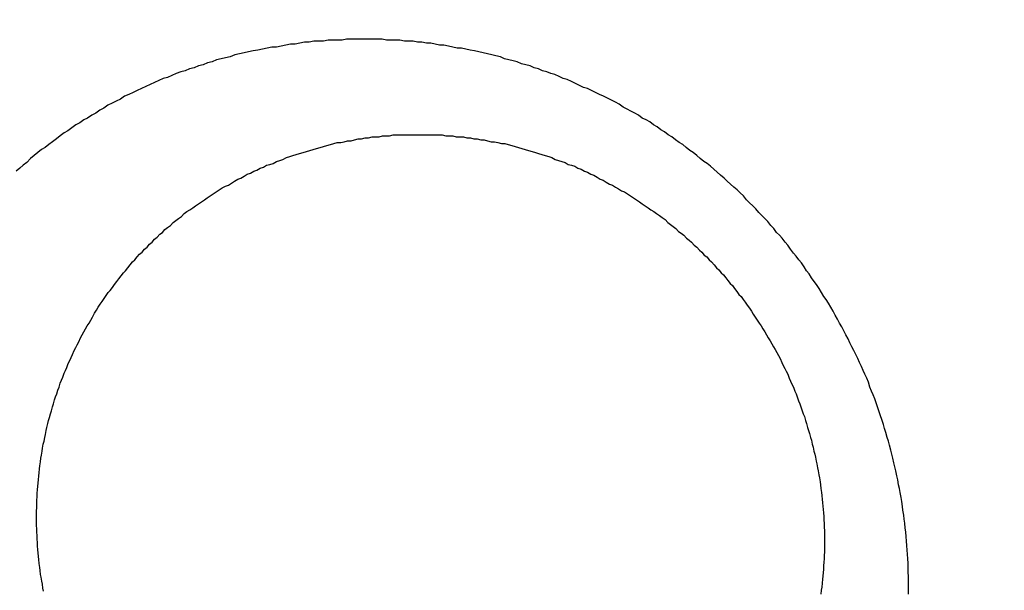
# Model space of a CAD drawing. Header units: millimetres. Extents: x -604189 to 881711, y -381903 to -7297.
# Tile 263 of 656: x -587986 to -587976, y -163997 to -163991. Entities that reach past the tile are written whole.
import ezdxf

# ---------------------------------------------------------------- set-up
doc = ezdxf.new("R2010")
doc.units = ezdxf.units.MM
doc.header["$LTSCALE"] = 100
doc.linetypes.add('0.5_0.5', pattern=[1, 0.5, -0.5])
doc.linetypes.add('ACAD_ISO04W100', pattern=[30.5, 24, -3, 0.5, -3])
doc.layers.get('Defpoints').update_dxf_attribs({"color": 30})
doc.layers.add('OPIS', color=7, linetype='Continuous')
doc.layers.add('strop osie', color=80, linetype='ACAD_ISO04W100', lineweight=5)
doc.styles.get("Standard").update_dxf_attribs({"font": 'romans.shx', "width": 0.5})
doc.dimstyles.new('1 50', dxfattribs={"dimtxt": 150, "dimasz": 80, "dimexe": 1, "dimexo": 1, "dimgap": 20, "dimtad": 1, "dimdec": 0, "dimlfac": 0.1, "dimtxsty": 'Standard', "dimblk": 'ARCHTICK', "dimcen": 200, "dimclrd": 2, "dimadec": 1, "dimazin": 0, "dimtfac": 1, "dimtdec": 0, "dimtmove": 0, "dimatfit": 3, "dimldrblk": 'ARCHTICK', "dimfxl": 120, "dimfxlon": 1, "dimtfill": 1, "dimarcsym": 0})

# ---------------------------------------------------------------- blocks, each defined once
blk = doc.blocks.new('_ArchTick')
at = {"layer": 'strop osie', "color": 0, "const_width": 0.15}
blk.add_lwpolyline([(-0.5, -0.5), (0.5, 0.5)], dxfattribs=at)
blk = doc.blocks.new('*D3294')
at = {"layer": 'Defpoints', "color": 0, "linetype": 'ByBlock', "lineweight": 5, "transparency": 16777216}
for p in [(-595783.1257, -159420.3032), (-593748.9238, -159420.3032), (-552118.9353, -179940.3025)]:
    blk.add_point(p, dxfattribs=at)
at = {"layer": 'OPIS', "color": 0, "linetype": 'Continuous', "lineweight": -2, "transparency": 16777216}
for p, q in [((-595723.1257, -159420.3032), (-595784.1257, -159420.3032)), ((-595723.1257, -179940.3025), (-595784.1257, -179940.3025))]:
    blk.add_line(p, q, dxfattribs=at)
at = {"layer": 'OPIS', "color": 2, "lineweight": -2, "transparency": 16777216}
blk.add_line((-595783.1257, -179940.3025), (-595783.1257, -159420.3032), dxfattribs=at)
at = {"layer": 'OPIS', "color": 2, "linetype": 'ByBlock', "lineweight": -2, "transparency": 16777216, "xscale": 80, "yscale": 80, "zscale": 80}
for p, rotation in [((-595783.1257, -159420.3032), 90), ((-595783.1257, -179940.3025), 270)]:
    blk.add_blockref('_ArchTick', p, dxfattribs=dict(at, rotation=rotation))
at = {"layer": 'OPIS', "color": 0, "linetype": 'ByBlock', "lineweight": 13, "transparency": 16777216, "insert": (-595878.1257, -169680.3029), "char_height": 150, "attachment_point": 5, "rotation": 90, "bg_fill": 3, "box_fill_scale": 1.1, "bg_fill_color": 256, "bg_fill_true_color": 13158600, "bg_fill_transparency": 0}
blk.add_mtext('2052', dxfattribs=at)

msp = doc.modelspace()

# ---------------------------------------------------------------- hatches: boundary and pattern name
at = {"layer": 'OPIS', "linetype": 'ByBlock', "lineweight": 15}
h = msp.add_hatch(dxfattribs=at)
h.set_pattern_fill('ANSI37', color=0, scale=80, angle=45)
h.set_pattern_definition([(90, (-306927.96, 32475.8), (-254, 0), []), (180, (-306927.96, 32475.8), (-3e-14, -254), [])])
edge = h.paths.add_edge_path()
edge.add_arc((-587934.0864, -167378.9311), 50, 0, 90)
edge.add_line((-587934.0864, -167328.9311), (-588139.086, -167328.9296))
edge.add_arc((-588139.0864, -167378.9296), 50, 89.99957, 180)
edge.add_line((-588189.0864, -167378.9296), (-588189.0864, -167822.9296))
edge.add_arc((-588139.0864, -167822.9296), 50, 180, 270)
edge.add_line((-588139.0864, -167872.9296), (-587934.0852, -167872.9311))
edge.add_arc((-587934.0864, -167822.9311), 50, 270.00137, 360)
edge.add_line((-587884.0864, -167822.9311), (-587884.0864, -167378.9311))
edge = h.paths.add_edge_path()
edge.add_arc((-587934.0864, -167378.9311), 50, 0, 90)
edge.add_line((-587934.0864, -167328.9311), (-588139.086, -167328.9296))
edge.add_arc((-588139.0864, -167378.9296), 50, 89.99957, 180)
edge.add_line((-588189.0864, -167378.9296), (-588189.0864, -167822.9296))
edge.add_arc((-588139.0864, -167822.9296), 50, 180, 270)
edge.add_line((-588139.0864, -167872.9296), (-587934.0852, -167872.9311))
edge.add_arc((-587934.0864, -167822.9311), 50, 270.00137, 360)
edge.add_line((-587884.0864, -167822.9311), (-587884.0864, -167378.9311))
edge = h.paths.add_edge_path()
edge.add_line((-588244.0869, -167300.9296), (-587769.0864, -167300.9296))
edge.add_line((-587769.0864, -167300.9296), (-587769.0864, -167900.9296))
edge.add_line((-587769.0864, -167900.9296), (-588243.7893, -167900.9296))
edge.add_arc((-588244.0864, -167892.9351), 8, 180, 272.12845, ccw=False)
edge.add_line((-588252.0864, -167892.9351), (-588252.0864, -167308.9296))
edge.add_arc((-588244.0864, -167308.9296), 8, 90.0036, 180, ccw=False)
h.paths.add_polyline_path([(-589864.9316, -164217.8287), (-589865.0038, -164223.0917), (-589865.0785, -164228.3546), (-589865.1557, -164233.6175), (-589865.2354, -164238.8803), (-589865.3175, -164244.1431), (-589865.4022, -164249.4059), (-589865.4893, -164254.6686), (-589865.5789, -164259.9313), (-589865.671, -164265.194), (-589865.7656, -164270.4566), (-589865.8627, -164275.7191), (-589865.9623, -164280.9816), (-589866.0644, -164286.2441), (-589866.169, -164291.5065), (-589866.2762, -164296.7688), (-589866.3859, -164302.0311), (-589866.4981, -164307.2933), (-589866.6129, -164312.5555), (-589866.7302, -164317.8177), (-589866.85, -164323.0798), (-589866.9724, -164328.3418), (-589867.0974, -164333.6037), (-589867.2249, -164338.8656), (-589867.355, -164344.1275), (-589867.4875, -164349.3892), (-589867.6227, -164354.6509), (-589867.7604, -164359.9126), (-589867.9006, -164365.1742), (-589868.0434, -164370.4357), (-589868.1887, -164375.6971), (-589868.3365, -164380.9585), (-589868.4869, -164386.2198), (-589868.6399, -164391.481), (-589868.7954, -164396.7421), (-589868.9534, -164402.0032), (-590219.4894, -164402.0032), (-590219.6636, -164396.1979), (-590219.8347, -164390.3925), (-590220.0026, -164384.587), (-590220.1675, -164378.7814), (-590220.3293, -164372.9757), (-590220.4879, -164367.1699), (-590220.6435, -164361.3641), (-590220.7959, -164355.5582), (-590220.9453, -164349.7522), (-590221.0915, -164343.9461), (-590221.2347, -164338.1399), (-590221.3748, -164332.3337), (-590221.5118, -164326.5273), (-590221.6457, -164320.721), (-590221.7766, -164314.9145), (-590221.9043, -164309.108), (-590222.029, -164303.3014), (-590222.1506, -164297.4947), (-590222.2692, -164291.688), (-590222.3847, -164285.8812), (-590222.4971, -164280.0744), (-590222.6065, -164274.2675), (-590222.7128, -164268.4605), (-590222.8161, -164262.6535), (-590222.9163, -164256.8464), (-590223.0136, -164251.0393), (-590223.1077, -164245.2321), (-590223.1989, -164239.4249), (-590223.287, -164233.6176), (-590223.3721, -164227.8103), (-590223.4542, -164222.003), (-590223.5331, -164216.1956), (-590223.609, -164210.3881), (-590223.6817, -164204.5806), (-590223.7513, -164198.7731), (-590223.8177, -164192.9656), (-590223.8809, -164187.158), (-590223.9408, -164181.3503), (-590223.9974, -164175.5427), (-590224.0508, -164169.735), (-590224.1008, -164163.9273), (-590224.1474, -164158.1196), (-590224.1907, -164152.3118), (-590224.2305, -164146.504), (-590224.2671, -164140.6962), (-590224.3008, -164134.8884), (-590224.3319, -164129.0805), (-590224.3607, -164123.2727), (-590224.3876, -164117.4648), (-590224.413, -164111.6569), (-590224.4371, -164105.849), (-590224.4589, -164100.0411), (-590224.4746, -164094.2332), (-590224.4803, -164088.4252), (-590224.4721, -164082.6173), (-590224.4477, -164076.8094), (-590224.4062, -164071.0017), (-590224.3468, -164065.194), (-590224.2686, -164059.3867), (-590224.1711, -164053.5796), (-590224.054, -164047.7729), (-590223.9169, -164041.9666), (-590223.7592, -164036.1608), (-590223.5807, -164030.3556), (-590223.3809, -164024.551), (-590223.1593, -164018.7472), (-590222.9139, -164012.9442), (-590222.642, -164007.1426), (-590222.3412, -164001.3424), (-590222.0087, -163995.5441), (-590221.642, -163989.7479), (-590221.2384, -163983.9541), (-590220.7951, -163978.1631), (-590220.3044, -163972.3759), (-590219.7535, -163966.5944), (-590219.1294, -163960.8204), (-590218.4187, -163955.0562), (-590217.6048, -163949.3057), (-590216.6699, -163943.5738), (-590215.5962, -163937.8652), (-590214.3625, -163932.1882), (-590212.9406, -163926.5572), (-590211.3018, -163920.9875), (-590209.4165, -163915.4954), (-590207.2456, -163910.1095), (-590204.7439, -163904.869), (-590201.8691, -163899.824), (-590198.5823, -163895.0359), (-590194.8507, -163890.5913), (-590190.6711, -163886.5628), (-590186.1051, -163882.9766), (-590181.2236, -163879.8331), (-590176.0967, -163877.1059), (-590170.7845, -163874.761), (-590165.3362, -163872.7595), (-590159.7845, -163871.0636), (-590154.1537, -163869.636), (-590148.4678, -163868.4399), (-590142.7468, -163867.4397), (-590137, -163866.6034), (-590131.2346, -163865.8996), (-590125.4578, -163865.2975), (-590119.6738, -163864.7779), (-590113.8835, -163864.3337), (-590108.0882, -163863.9584), (-590102.2886, -163863.6459), (-590096.4857, -163863.3903), (-590090.6807, -163863.1856), (-590084.8745, -163863.026), (-590079.0676, -163862.9058), (-590073.2605, -163862.8192), (-590067.4529, -163862.7609), (-590061.6452, -163862.7252), (-590055.8373, -163862.7066), (-590050.0293, -163862.6995), (-590044.2214, -163862.6984), (-590038.9579, -163862.6992), (-590033.6943, -163862.7043), (-590028.4307, -163862.718), (-590023.1672, -163862.7444), (-590017.904, -163862.7879), (-590012.6411, -163862.8525), (-590007.3786, -163862.9424), (-590002.1167, -163863.062), (-589996.8556, -163863.2153), (-589991.5956, -163863.4066), (-589986.3374, -163863.6398), (-589981.0814, -163863.9191), (-589975.8282, -163864.2488), (-589970.5789, -163864.6335), (-589965.3343, -163865.0781), (-589960.0956, -163865.5875), (-589954.8645, -163866.1697), (-589949.6449, -163866.8465), (-589944.4421, -163867.642), (-589939.2627, -163868.5778), (-589934.1152, -163869.6762), (-589929.0126, -163870.9654), (-589923.9705, -163872.4743), (-589919.0093, -163874.2299), (-589914.153, -163876.2589), (-589909.4357, -163878.5906), (-589904.8962, -163881.2529), (-589900.5848, -163884.2684), (-589896.5542, -163887.6518), (-589892.8573, -163891.3941), (-589889.5341, -163895.4714), (-589886.5739, -163899.8236), (-589883.9521, -163904.3865), (-589881.6399, -163909.1142), (-589879.6062, -163913.9678), (-589877.8173, -163918.9178), (-589876.2409, -163923.9391), (-589874.8539, -163929.0163), (-589873.6357, -163934.1365), (-589872.5642, -163939.2896), (-589871.6186, -163944.4668), (-589870.7843, -163949.6633), (-589870.0481, -163954.8752), (-589869.397, -163960.0986), (-589868.8185, -163965.3302), (-589868.3025, -163970.5682), (-589867.8397, -163975.8113), (-589867.4206, -163981.0581), (-589867.037, -163986.3075), (-589866.6852, -163991.5592), (-589866.3628, -163996.8127), (-589866.0674, -164002.0678), (-589865.7965, -164007.3242), (-589865.5485, -164012.5818), (-589865.3221, -164017.8404), (-589865.1158, -164023.0998), (-589864.9283, -164028.3599), (-589864.7589, -164033.6206), (-589864.607, -164038.8818), (-589864.4722, -164044.1436), (-589864.354, -164049.4057), (-589864.252, -164054.6681), (-589864.1661, -164059.9308), (-589864.0959, -164065.1938), (-589864.0413, -164070.457), (-589864.0015, -164075.7203), (-589863.9758, -164080.9836), (-589863.9637, -164086.2471), (-589863.964, -164091.5105), (-589863.974, -164096.7739), (-589863.9909, -164102.0373), (-589864.0116, -164107.3008), (-589864.0336, -164112.5642), (-589864.0567, -164117.8276), (-589864.0812, -164123.091), (-589864.1071, -164128.3543), (-589864.1349, -164133.6177), (-589864.1648, -164138.8811), (-589864.197, -164144.1444), (-589864.2318, -164149.4077), (-589864.2693, -164154.671), (-589864.3096, -164159.9343), (-589864.3527, -164165.1975), (-589864.3986, -164170.4608), (-589864.4472, -164175.724), (-589864.4985, -164180.9872), (-589864.5525, -164186.2504), (-589864.6091, -164191.5135), (-589864.6684, -164196.7766), (-589864.7303, -164202.0397), (-589864.7949, -164207.3027), (-589864.862, -164212.5658)])
h.paths.add_polyline_path([(-590463.9235, -164407.0514), (-587763.9235, -164407.0514), (-587763.9235, -162910.7833), (-590463.9235, -162910.7833)])
h.paths.add_polyline_path([(-590295.7169, -164839.2246), (-590289.9098, -164839.1274), (-590284.1026, -164839.0333), (-590278.2954, -164838.9421), (-590272.4881, -164838.854), (-590266.6808, -164838.7689), (-590260.8734, -164838.6868), (-590255.066, -164838.6079), (-590249.2586, -164838.532), (-590243.4511, -164838.4593), (-590237.6436, -164838.3897), (-590231.836, -164838.3233), (-590226.0285, -164838.2601), (-590220.2208, -164838.2002), (-590214.4132, -164838.1436), (-590208.6055, -164838.0902), (-590202.7978, -164838.0402), (-590196.99, -164837.9936), (-590191.1823, -164837.9503), (-590185.3745, -164837.9105), (-590179.5667, -164837.8739), (-590173.7588, -164837.8402), (-590167.951, -164837.8091), (-590162.1431, -164837.7803), (-590156.3353, -164837.7533), (-590150.5274, -164837.728), (-590144.7195, -164837.7039), (-590138.9116, -164837.6821), (-590133.1037, -164837.6664), (-590127.2957, -164837.6607), (-590121.4878, -164837.6689), (-590115.6799, -164837.6933), (-590109.8721, -164837.7348), (-590104.0645, -164837.7942), (-590098.2571, -164837.8724), (-590092.4501, -164837.9698), (-590086.6433, -164838.087), (-590080.8371, -164838.2241), (-590075.0313, -164838.3818), (-590069.2261, -164838.5603), (-590063.4215, -164838.76), (-590057.6176, -164838.9817), (-590051.8147, -164839.2271), (-590046.013, -164839.499), (-590040.2129, -164839.7998), (-590034.4146, -164840.1323), (-590028.6184, -164840.499), (-590022.8246, -164840.9026), (-590017.0336, -164841.3459), (-590011.2464, -164841.8366), (-590005.4649, -164842.3875), (-589999.6909, -164843.0116), (-589993.9267, -164843.7223), (-589988.1762, -164844.5362), (-589982.4443, -164845.4711), (-589976.7357, -164846.5448), (-589971.0587, -164847.7785), (-589965.4276, -164849.2004), (-589959.858, -164850.8392), (-589954.3659, -164852.7245), (-589948.98, -164854.8954), (-589943.7394, -164857.3971), (-589938.6945, -164860.2719), (-589933.9064, -164863.5587), (-589929.4618, -164867.2903), (-589925.4333, -164871.4699), (-589921.8471, -164876.0359), (-589918.7036, -164880.9174), (-589915.9764, -164886.0443), (-589913.6314, -164891.3565), (-589911.63, -164896.8048), (-589909.9341, -164902.3565), (-589908.5065, -164907.9873), (-589907.3104, -164913.6732), (-589906.3102, -164919.3942), (-589905.4739, -164925.141), (-589904.7701, -164930.9064), (-589904.168, -164936.6832), (-589903.6484, -164942.4672), (-589903.2042, -164948.2574), (-589902.8289, -164954.0528), (-589902.5164, -164959.8524), (-589902.2608, -164965.6552), (-589902.0561, -164971.4603), (-589901.8965, -164977.2665), (-589901.7762, -164983.0733), (-589901.6897, -164988.8805), (-589901.6314, -164994.688), (-589901.5957, -165000.4958), (-589901.5771, -165006.3037), (-589901.57, -165012.1117), (-589901.5689, -165017.9196), (-589901.5697, -165023.1831), (-589901.5748, -165028.4467), (-589901.5885, -165033.7103), (-589901.6149, -165038.9738), (-589901.6584, -165044.237), (-589901.723, -165049.4999), (-589901.8129, -165054.7624), (-589901.9325, -165060.0242), (-589902.0858, -165065.2854), (-589902.277, -165070.5454), (-589902.5103, -165075.8036), (-589902.7896, -165081.0596), (-589903.1193, -165086.3128), (-589903.504, -165091.5621), (-589903.9486, -165096.8067), (-589904.458, -165102.0453), (-589905.0402, -165107.2765), (-589905.717, -165112.496), (-589906.5125, -165117.6989), (-589907.4483, -165122.8783), (-589908.5467, -165128.0258), (-589909.8359, -165133.1284), (-589911.3448, -165138.1705), (-589913.1004, -165143.1317), (-589915.1294, -165147.9879), (-589917.461, -165152.7053), (-589920.1234, -165157.2448), (-589923.1389, -165161.5562), (-589926.5223, -165165.5868), (-589930.2646, -165169.2837), (-589934.3419, -165172.6069), (-589938.6941, -165175.5671), (-589943.257, -165178.1889), (-589947.9847, -165180.5011), (-589952.8383, -165182.5347), (-589957.7882, -165184.3237), (-589962.8096, -165185.9001), (-589967.8868, -165187.287), (-589973.007, -165188.5053), (-589978.1601, -165189.5768), (-589983.3373, -165190.5224), (-589988.5337, -165191.3567), (-589993.7457, -165192.0929), (-589998.9691, -165192.744), (-590004.2007, -165193.3225), (-590009.4387, -165193.8385), (-590014.6817, -165194.3013), (-590019.9286, -165194.7204), (-590025.178, -165195.104), (-590030.4297, -165195.4558), (-590035.6832, -165195.7781), (-590040.9383, -165196.0736), (-590046.1947, -165196.3445), (-590051.4523, -165196.5925), (-590056.7109, -165196.8189), (-590061.9703, -165197.0252), (-590067.2304, -165197.2127), (-590072.4911, -165197.3821), (-590077.7523, -165197.534), (-590083.014, -165197.6688), (-590088.2761, -165197.787), (-590093.5386, -165197.889), (-590098.8013, -165197.9749), (-590104.0643, -165198.045), (-590109.3275, -165198.0997), (-590114.5907, -165198.1395), (-590119.8541, -165198.1652), (-590125.1175, -165198.1773), (-590130.381, -165198.177), (-590135.6444, -165198.167), (-590140.9078, -165198.1501), (-590146.1712, -165198.1294), (-590151.4347, -165198.1074), (-590156.6981, -165198.0843), (-590161.9614, -165198.0598), (-590167.2248, -165198.0338), (-590172.4882, -165198.006), (-590177.7515, -165197.9762), (-590183.0149, -165197.944), (-590188.2782, -165197.9092), (-590193.5415, -165197.8717), (-590198.8048, -165197.8314), (-590204.068, -165197.7883), (-590209.3313, -165197.7424), (-590214.5945, -165197.6938), (-590219.8577, -165197.6425), (-590225.1208, -165197.5885), (-590230.384, -165197.5319), (-590235.6471, -165197.4726), (-590240.9102, -165197.4107), (-590246.1732, -165197.3461), (-590251.4362, -165197.279), (-590256.6992, -165197.2094), (-590261.9622, -165197.1372), (-590267.2251, -165197.0625), (-590272.488, -165196.9853), (-590277.7508, -165196.9056), (-590283.0136, -165196.8235), (-590288.2764, -165196.7388), (-590293.5391, -165196.6517), (-590298.8018, -165196.5621), (-590304.0644, -165196.47), (-590309.327, -165196.3754), (-590314.5896, -165196.2783), (-590319.8521, -165196.1787), (-590325.1145, -165196.0766), (-590330.3769, -165195.972), (-590335.6393, -165195.8648), (-590340.9016, -165195.7551), (-590346.1638, -165195.6429), (-590351.426, -165195.5281), (-590356.6882, -165195.4108), (-590361.9502, -165195.291), (-590367.2123, -165195.1685), (-590372.4742, -165195.0436), (-590377.7361, -165194.9161), (-590382.998, -165194.786), (-590388.2597, -165194.6534), (-590393.5214, -165194.5183), (-590398.7831, -165194.3806), (-590404.0447, -165194.2404), (-590409.3062, -165194.0976), (-590414.5676, -165193.9523), (-590419.829, -165193.8044), (-590425.0903, -165193.654), (-590430.3515, -165193.5011), (-590435.6126, -165193.3456), (-590440.8737, -165193.1876), (-590440.8737, -164842.6516), (-590435.0684, -164842.4774), (-590429.263, -164842.3063), (-590423.4575, -164842.1383), (-590417.6519, -164841.9735), (-590411.8462, -164841.8117), (-590406.0404, -164841.6531), (-590400.2346, -164841.4975), (-590394.4287, -164841.3451), (-590388.6226, -164841.1957), (-590382.8166, -164841.0494), (-590377.0104, -164840.9063), (-590371.2041, -164840.7662), (-590365.3978, -164840.6292), (-590359.5914, -164840.4953), (-590353.785, -164840.3644), (-590347.9785, -164840.2367), (-590342.1719, -164840.112), (-590336.3652, -164839.9904), (-590330.5585, -164839.8718), (-590324.7517, -164839.7563), (-590318.9449, -164839.6439), (-590313.138, -164839.5345), (-590307.331, -164839.4282), (-590301.524, -164839.3249)])
edge = h.paths.add_edge_path()
edge.add_arc((-590093.9235, -162268.5433), 50, 0, 90.00043)
edge.add_line((-590093.9239, -162218.5433), (-590298.9243, -162218.5448))
edge.add_arc((-590298.9235, -162268.5448), 50, 90.00087, 180)
edge.add_line((-590348.9235, -162268.5448), (-590348.9235, -162712.5448))
edge.add_arc((-590298.9235, -162712.5448), 50, 180, 270.00224)
edge.add_line((-590298.9216, -162762.5448), (-590093.9228, -162762.5433))
edge.add_arc((-590093.9235, -162712.5433), 50, 270.00087, 360)
edge.add_line((-590043.9235, -162712.5433), (-590043.9235, -162268.5433))
edge = h.paths.add_edge_path()
edge.add_arc((-590093.9235, -161668.5433), 50, 0, 90.00043)
edge.add_line((-590093.9239, -161618.5433), (-590298.9243, -161618.5448))
edge.add_arc((-590298.9235, -161668.5448), 50, 90.00087, 180)
edge.add_line((-590348.9235, -161668.5448), (-590348.9235, -162112.5448))
edge.add_arc((-590298.9235, -162112.5448), 50, 180, 270.00224)
edge.add_line((-590298.9216, -162162.5448), (-590093.9228, -162162.5433))
edge.add_arc((-590093.9235, -162112.5433), 50, 270.00087, 360)
edge.add_line((-590043.9235, -162112.5433), (-590043.9235, -161668.5433))
h.paths.add_polyline_path([(-590463.9235, -162790.5433), (-587763.9235, -162790.5433), (-587763.9235, -161590.5433), (-590463.9235, -161590.5433)])
edge = h.paths.add_edge_path()
edge.add_arc((-588139.0864, -168270.0029), 50, 89.99957, 180)
edge.add_line((-588189.0864, -168270.0029), (-588189.0864, -168714.0029))
edge.add_arc((-588139.0864, -168714.0029), 50, 180, 270)
edge.add_line((-588139.0864, -168764.0029), (-587934.0852, -168764.0044))
edge.add_arc((-587934.0864, -168714.0044), 50, 270.00137, 360)
edge.add_line((-587884.0864, -168714.0044), (-587884.0864, -168270.0044))
edge.add_arc((-587934.0864, -168270.0044), 50, 0, 90)
edge.add_line((-587934.0864, -168220.0044), (-588139.086, -168220.0029))
edge = h.paths.add_edge_path()
edge.add_arc((-587934.0864, -169161.0778), 50, 0, 90)
edge.add_line((-587934.0864, -169111.0778), (-588139.086, -169111.0762))
edge.add_arc((-588139.0864, -169161.0762), 50, 89.99957, 180)
edge.add_line((-588189.0864, -169161.0762), (-588189.0864, -169605.0762))
edge.add_arc((-588139.0864, -169605.0762), 50, 180, 270)
edge.add_line((-588139.0864, -169655.0762), (-587934.0852, -169655.0778))
edge.add_arc((-587934.0864, -169605.0778), 50, 270.00137, 360)
edge.add_line((-587884.0864, -169605.0778), (-587884.0864, -169161.0778))
edge = h.paths.add_edge_path()
edge.add_arc((-588139.0864, -170052.1496), 50, 89.99957, 180)
edge.add_line((-588189.0864, -170052.1496), (-588189.0864, -170496.1496))
edge.add_arc((-588139.0864, -170496.1496), 50, 180, 270)
edge.add_line((-588139.0864, -170546.1496), (-587934.0852, -170546.1511))
edge.add_arc((-587934.0864, -170496.1511), 50, 270.00137, 360)
edge.add_line((-587884.0864, -170496.1511), (-587884.0864, -170052.1511))
edge.add_arc((-587934.0864, -170052.1511), 50, 0, 90)
edge.add_line((-587934.0864, -170002.1511), (-588139.086, -170002.1496))
edge = h.paths.add_edge_path()
edge.add_arc((-588139.0864, -170943.2229), 50, 89.99957, 180)
edge.add_line((-588189.0864, -170943.2229), (-588189.0864, -171387.2229))
edge.add_arc((-588139.0864, -171387.2229), 50, 180, 270)
edge.add_line((-588139.0864, -171437.2229), (-587934.0852, -171437.2244))
edge.add_arc((-587934.0864, -171387.2244), 50, 270.00137, 360)
edge.add_line((-587884.0864, -171387.2244), (-587884.0864, -170943.2244))
edge.add_arc((-587934.0864, -170943.2244), 50, 0, 90)
edge.add_line((-587934.0864, -170893.2244), (-588139.086, -170893.2229))
h.paths.add_polyline_path([(-587763.9235, -164527.2914), (-590463.9235, -164527.2914), (-590463.9235, -171970.3002), (-587763.9235, -171970.3002)])

# ---------------------------------------------------------------- next in the draw order: dimensions: what is measured, and where the dimension line sits
at = {"layer": 'OPIS', "color": 0, "linetype": 'ByBlock', "lineweight": 13}
dim = msp.add_linear_dim(base=(-595783.1257, -159420.3032), p1=(-552118.9353, -179940.3025), p2=(-593748.9238, -159420.3032), angle=90, dimstyle='1 50', override={"dimtmove": 1, "dimfxl": 60, "dimarcsym": 1}, dxfattribs=at)
dim.commit()
dim.dimension.update_dxf_attribs({"geometry": '*D3294', "text_midpoint": (-595878.1257, -169680.3029)})

# ---------------------------------------------------------------- next in the draw order: hatches: boundary and pattern name
at = {"layer": 'OPIS', "linetype": '0.5_0.5', "lineweight": 13}
h = msp.add_hatch(dxfattribs=at)
h.set_pattern_fill('ANSI37', color=0, scale=130)
h.set_pattern_definition([(45, (-597218.54, 256668.8), (-291.85832, 291.85832), []), (135, (-597218.54, 256668.8), (-291.85832, -291.85832), [])])
edge = h.paths.add_edge_path(flags=16)
edge.add_line((-570958.9159, -168985.2814), (-571058.9159, -168985.2814))
edge.add_line((-571058.9159, -168985.2814), (-572598.9159, -168985.2814))
edge.add_line((-572598.9159, -168985.2814), (-572598.9151, -170470.3002))
edge.add_line((-572598.9151, -170470.3002), (-570825.7626, -170470.3002))
edge.add_arc((-570508.9159, -170339.0992), 342.9366, 180, 202.49364, ccw=False)
edge.add_arc((-570508.9159, -170339.0992), 342.9366, 90, 180, ccw=False)
edge.add_line((-570508.9159, -169996.1626), (-570508.9159, -169764.7043))
edge.add_arc((-570058.9159, -168985.2814), 900, 180.0000001, 240, ccw=False)
edge = h.paths.add_edge_path(flags=17)
edge.add_line((-569358.9153, -170085.2814), (-569358.9159, -168985.2814))
edge.add_line((-569358.9159, -168985.2814), (-569358.9169, -168985.2814))
edge.add_line((-569358.9169, -168985.2814), (-569958.9159, -168985.2814))
edge.add_line((-569958.9159, -168985.2814), (-570058.9159, -168985.2814))
edge.add_line((-570058.9159, -168985.2814), (-570058.9159, -168925.2814))
edge.add_line((-570058.9159, -168925.2814), (-569958.9159, -168925.2814))
edge.add_line((-569958.9159, -168925.2814), (-569958.9159, -168865.2814))
edge.add_line((-569958.9159, -168865.2814), (-569358.9159, -168865.2814))
edge.add_line((-569358.9159, -168865.2814), (-569358.9169, -166865.2814))
edge.add_line((-569358.9169, -166865.2814), (-574098.917, -166865.2859))
edge.add_line((-574098.917, -166865.2859), (-574098.9143, -171970.3002))
edge.add_line((-574098.9143, -171970.3002), (-572608.9134, -171970.3002))
edge.add_line((-572608.9134, -171970.3002), (-571504.9134, -170590.3002))
edge.add_line((-571504.9134, -170590.3002), (-572718.915, -170590.3002))
edge.add_line((-572718.915, -170590.3002), (-572718.9159, -168865.2814))
edge.add_line((-572718.9159, -168865.2814), (-571058.9159, -168865.2814))
edge.add_line((-571058.9159, -168865.2814), (-571058.9159, -168925.2814))
edge.add_line((-571058.9159, -168925.2814), (-570958.9159, -168925.2814))
edge.add_line((-570958.9159, -168925.2814), (-570958.9159, -168985.2814))
edge.add_arc((-570058.9159, -168985.2814), 900, 180, 240)
edge.add_line((-570508.9159, -169764.7043), (-570508.9159, -169996.1626))
edge.add_arc((-570508.9159, -170339.0992), 342.9366, 0, 90, ccw=False)
edge.add_arc((-570508.9159, -170339.0992), 342.9366, 208.979889, 360, ccw=False)
edge.add_line((-570808.9134, -170505.2529), (-570808.9134, -171171.0862))
edge.add_arc((-570808.9134, -171220.3002), 49.214, 0, 90, ccw=False)
edge.add_arc((-570808.9134, -171220.3002), 49.214, 270, 360, ccw=False)
edge.add_line((-570808.9134, -171269.5142), (-570808.9134, -171970.3002))
edge.add_line((-570808.9134, -171970.3002), (-569358.9143, -171970.3002))
edge.add_line((-569358.9143, -171970.3002), (-569358.9153, -170085.2814))
h.paths.add_polyline_path([(-561118.9235, -159870.3032), (-590334.6553, -159870.3032), (-590334.6553, -161470.3032), (-562318.9235, -161470.3032), (-562318.9235, -172095.2924), (-561118.9235, -172095.2912), (-561118.9235, -168350.3032), (-552073.9191, -168350.3032), (-552073.9198, -167150.3032), (-561118.9235, -167150.3032)])
h.paths.add_polyline_path([(-572856.9268, -169813.6802), (-569451.0696, -169813.6802), (-569451.0696, -169408.6802), (-572856.9268, -169408.6802)], flags=16)

# ---------------------------------------------------------------- next in the draw order: linework, layer by layer
at = {"color": 0}
for points in [[(-587982.9909, -163991.2397, 0), (-587983.0389, -163991.2397, 0), (-587983.0859, -163991.2397, 0), (-587983.1339, -163991.2397, 0), (-587983.1819, -163991.2497, 0), (-587983.2289, -163991.2497, 0), (-587983.2769, -163991.2497, 0), (-587983.3249, -163991.2597, 0), (-587983.3719, -163991.2597, 0), (-587983.4199, -163991.2697, 0), (-587983.4669, -163991.2797, 0), (-587983.5149, -163991.2797, 0), (-587983.5619, -163991.2897, 0), (-587983.6099, -163991.2997, 0), (-587983.6569, -163991.3097, 0), (-587983.7039, -163991.3097, 0), (-587983.7509, -163991.3197, 0), (-587983.7979, -163991.3297, 0), (-587983.8449, -163991.3397, 0), (-587983.8919, -163991.3497, 0), (-587983.9389, -163991.3597, 0), (-587983.9859, -163991.3697, 0), (-587984.0319, -163991.3797, 0), (-587984.0789, -163991.3897, 0), (-587984.1249, -163991.4097, 0), (-587984.1719, -163991.4197, 0), (-587984.2179, -163991.4297, 0), (-587984.2639, -163991.4397, 0), (-587984.3099, -163991.4597, 0), (-587984.3559, -163991.4697, 0), (-587984.4009, -163991.4897, 0), (-587984.4469, -163991.4997, 0), (-587984.4919, -163991.5197, 0), (-587984.5379, -163991.5297, 0), (-587984.5829, -163991.5497, 0), (-587984.6279, -163991.5597, 0), (-587984.6719, -163991.5797, 0), (-587984.7169, -163991.5997, 0), (-587984.7619, -163991.6197, 0), (-587984.8059, -163991.6297, 0), (-587984.8499, -163991.6497, 0), (-587984.8939, -163991.6697, 0), (-587984.9379, -163991.6897, 0), (-587984.9819, -163991.7097, 0), (-587985.0249, -163991.7297, 0), (-587985.0679, -163991.7497, 0), (-587985.1109, -163991.7697, 0), (-587985.1539, -163991.7897, 0), (-587985.1969, -163991.8097, 0), (-587985.2389, -163991.8397, 0), (-587985.2809, -163991.8597, 0), (-587985.3229, -163991.8797, 0), (-587985.3649, -163991.8997, 0), (-587985.4069, -163991.9297, 0), (-587985.4479, -163991.9497, 0), (-587985.4889, -163991.9797, 0), (-587985.5299, -163991.9997, 0), (-587985.5709, -163992.0297, 0), (-587985.6109, -163992.0497, 0), (-587985.6509, -163992.0797, 0), (-587985.6909, -163992.0997, 0), (-587985.7309, -163992.1297, 0), (-587985.7699, -163992.1597, 0), (-587985.8099, -163992.1797, 0), (-587985.8489, -163992.2097, 0), (-587985.8869, -163992.2397, 0), (-587985.9259, -163992.2697, 0), (-587985.9639, -163992.2997, 0), (-587986.0019, -163992.3297, 0), (-587986.0389, -163992.3497, 0), (-587986.0769, -163992.3797, 0), (-587986.1139, -163992.4097, 0), (-587986.1509, -163992.4397, 0), (-587986.1869, -163992.4797, 0), (-587986.2229, -163992.5097, 0), (-587986.2589, -163992.5397, 0), (-587986.2949, -163992.5697, 0)], [(-587977.2519, -163996.8597, 0), (-587977.2509, -163996.8197, 0), (-587977.2509, -163996.7697, 0), (-587977.2509, -163996.7297, 0), (-587977.2519, -163996.6797, 0), (-587977.2529, -163996.6397, 0), (-587977.2549, -163996.5897, 0), (-587977.2559, -163996.5497, 0), (-587977.2589, -163996.4997, 0), (-587977.2609, -163996.4597, 0), (-587977.2639, -163996.4097, 0), (-587977.2669, -163996.3697, 0), (-587977.2709, -163996.3197, 0), (-587977.2749, -163996.2797, 0), (-587977.2789, -163996.2297, 0), (-587977.2839, -163996.1897, 0), (-587977.2889, -163996.1397, 0), (-587977.2939, -163996.0997, 0), (-587977.2999, -163996.0597, 0), (-587977.3069, -163996.0097, 0), (-587977.3129, -163995.9697, 0), (-587977.3199, -163995.9197, 0), (-587977.3269, -163995.8797, 0), (-587977.3349, -163995.8297, 0), (-587977.3429, -163995.7897, 0), (-587977.3509, -163995.7497, 0), (-587977.3599, -163995.6997, 0), (-587977.3689, -163995.6597, 0), (-587977.3789, -163995.6097, 0), (-587977.3879, -163995.5697, 0), (-587977.3989, -163995.5297, 0), (-587977.4089, -163995.4797, 0), (-587977.4199, -163995.4397, 0), (-587977.4309, -163995.3997, 0), (-587977.4429, -163995.3497, 0), (-587977.4549, -163995.3097, 0), (-587977.4669, -163995.2697, 0), (-587977.4799, -163995.2197, 0), (-587977.4929, -163995.1797, 0), (-587977.5059, -163995.1397, 0), (-587977.5199, -163995.0897, 0), (-587977.5339, -163995.0497, 0), (-587977.5479, -163995.0097, 0), (-587977.5629, -163994.9697, 0), (-587977.5779, -163994.9197, 0), (-587977.5929, -163994.8797, 0), (-587977.6089, -163994.8397, 0), (-587977.6249, -163994.7997, 0), (-587977.6419, -163994.7597, 0), (-587977.6579, -163994.7097, 0), (-587977.6749, -163994.6697, 0), (-587977.6929, -163994.6297, 0), (-587977.7109, -163994.5897, 0), (-587977.7289, -163994.5497, 0), (-587977.7469, -163994.5097, 0), (-587977.7659, -163994.4697, 0), (-587977.7849, -163994.4297, 0), (-587977.8039, -163994.3897, 0), (-587977.8239, -163994.3497, 0), (-587977.8439, -163994.3097, 0), (-587977.8639, -163994.2697, 0), (-587977.8849, -163994.2297, 0), (-587977.9059, -163994.1897, 0), (-587977.9269, -163994.1497, 0), (-587977.9489, -163994.1097, 0), (-587977.9709, -163994.0697, 0), (-587977.9929, -163994.0297, 0), (-587978.0159, -163993.9897, 0), (-587978.0389, -163993.9497, 0), (-587978.0619, -163993.9097, 0), (-587978.0849, -163993.8697, 0), (-587978.1089, -163993.8397, 0), (-587978.1329, -163993.7997, 0), (-587978.1579, -163993.7597, 0), (-587978.1819, -163993.7197, 0), (-587978.2069, -163993.6897, 0), (-587978.2329, -163993.6497, 0), (-587978.2579, -163993.6097, 0), (-587978.2839, -163993.5797, 0), (-587978.3099, -163993.5397, 0), (-587978.3369, -163993.4997, 0), (-587978.3639, -163993.4697, 0), (-587978.3909, -163993.4297, 0), (-587978.4179, -163993.3997, 0), (-587978.4459, -163993.3597, 0), (-587978.4739, -163993.3197, 0), (-587978.5019, -163993.2897, 0), (-587978.5299, -163993.2497, 0), (-587978.5589, -163993.2197, 0), (-587978.5879, -163993.1897, 0), (-587978.6169, -163993.1497, 0), (-587978.6469, -163993.1197, 0), (-587978.6769, -163993.0797, 0), (-587978.7069, -163993.0497, 0), (-587978.7369, -163993.0197, 0), (-587978.7679, -163992.9897, 0), (-587978.7989, -163992.9497, 0), (-587978.8299, -163992.9197, 0), (-587978.8609, -163992.8897, 0), (-587978.8929, -163992.8597, 0), (-587978.9249, -163992.8197, 0), (-587978.9569, -163992.7897, 0), (-587978.9889, -163992.7597, 0), (-587979.0219, -163992.7297, 0), (-587979.0549, -163992.6997, 0), (-587979.0879, -163992.6697, 0), (-587979.1209, -163992.6397, 0), (-587979.1549, -163992.6097, 0), (-587979.1889, -163992.5797, 0), (-587979.2229, -163992.5497, 0), (-587979.2569, -163992.5197, 0), (-587979.2919, -163992.4897, 0), (-587979.3259, -163992.4697, 0), (-587979.3609, -163992.4397, 0), (-587979.3959, -163992.4097, 0), (-587979.4319, -163992.3797, 0), (-587979.4669, -163992.3597, 0), (-587979.5029, -163992.3297, 0), (-587979.5389, -163992.2997, 0), (-587979.5759, -163992.2797, 0), (-587979.6119, -163992.2497, 0), (-587979.6489, -163992.2197, 0), (-587979.6859, -163992.1997, 0), (-587979.7229, -163992.1697, 0), (-587979.7599, -163992.1497, 0), (-587979.7979, -163992.1197, 0), (-587979.8349, -163992.0997, 0), (-587979.8729, -163992.0697, 0), (-587979.9109, -163992.0497, 0), (-587979.9489, -163992.0297, 0), (-587979.9879, -163991.9997, 0), (-587980.0259, -163991.9797, 0), (-587980.0649, -163991.9597, 0), (-587980.1039, -163991.9397, 0), (-587980.1429, -163991.9197, 0), (-587980.1829, -163991.8897, 0), (-587980.2219, -163991.8697, 0), (-587980.2619, -163991.8497, 0), (-587980.3019, -163991.8297, 0), (-587980.3419, -163991.8097, 0), (-587980.3819, -163991.7897, 0), (-587980.4219, -163991.7697, 0), (-587980.4629, -163991.7497, 0), (-587980.5029, -163991.7297, 0), (-587980.5439, -163991.7197, 0), (-587980.5849, -163991.6997, 0), (-587980.6259, -163991.6797, 0), (-587980.6669, -163991.6597, 0), (-587980.7089, -163991.6397, 0), (-587980.7499, -163991.6297, 0), (-587980.7919, -163991.6097, 0), (-587980.8339, -163991.5897, 0), (-587980.8759, -163991.5797, 0), (-587980.9179, -163991.5597, 0), (-587980.9599, -163991.5497, 0), (-587981.0019, -163991.5297, 0), (-587981.0449, -163991.5197, 0), (-587981.0869, -163991.4997, 0), (-587981.1299, -163991.4897, 0), (-587981.1729, -163991.4797, 0), (-587981.2159, -163991.4597, 0), (-587981.2589, -163991.4497, 0), (-587981.3019, -163991.4397, 0), (-587981.3449, -163991.4297, 0), (-587981.3879, -163991.4097, 0), (-587981.4319, -163991.3997, 0), (-587981.4749, -163991.3897, 0), (-587981.5189, -163991.3797, 0), (-587981.5629, -163991.3697, 0), (-587981.6059, -163991.3597, 0), (-587981.6499, -163991.3497, 0), (-587981.6939, -163991.3397, 0), (-587981.7379, -163991.3297, 0), (-587981.7819, -163991.3197, 0), (-587981.8269, -163991.3197, 0), (-587981.8709, -163991.3097, 0), (-587981.9149, -163991.2997, 0), (-587981.9589, -163991.2897, 0), (-587982.0039, -163991.2897, 0), (-587982.0479, -163991.2797, 0), (-587982.0929, -163991.2697, 0), (-587982.1369, -163991.2697, 0), (-587982.1819, -163991.2597, 0), (-587982.2269, -163991.2597, 0), (-587982.2719, -163991.2497, 0), (-587982.3159, -163991.2497, 0), (-587982.3609, -163991.2497, 0), (-587982.4059, -163991.2397, 0), (-587982.4509, -163991.2397, 0), (-587982.4959, -163991.2397, 0), (-587982.5409, -163991.2397, 0), (-587982.5859, -163991.2297, 0), (-587982.6309, -163991.2297, 0), (-587982.6759, -163991.2297, 0), (-587982.7209, -163991.2297, 0), (-587982.7659, -163991.2297, 0), (-587982.8109, -163991.2297, 0), (-587982.8559, -163991.2297, 0), (-587982.9009, -163991.2297, 0), (-587982.9459, -163991.2297, 0), (-587982.9909, -163991.2397, 0)], [(-587986.0169, -163996.8297, 0), (-587986.0239, -163996.7997, 0), (-587986.0299, -163996.7597, 0), (-587986.0359, -163996.7297, 0), (-587986.0409, -163996.6897, 0), (-587986.0469, -163996.6597, 0), (-587986.0519, -163996.6197, 0), (-587986.0559, -163996.5897, 0), (-587986.0609, -163996.5497, 0), (-587986.0649, -163996.5097, 0), (-587986.0679, -163996.4797, 0), (-587986.0719, -163996.4397, 0), (-587986.0749, -163996.4097, 0), (-587986.0779, -163996.3697, 0), (-587986.0799, -163996.3397, 0), (-587986.0819, -163996.2997, 0), (-587986.0839, -163996.2697, 0), (-587986.0849, -163996.2297, 0), (-587986.0869, -163996.1997, 0), (-587986.0879, -163996.1597, 0), (-587986.0879, -163996.1197, 0), (-587986.0879, -163996.0897, 0), (-587986.0879, -163996.0497, 0), (-587986.0879, -163996.0197, 0), (-587986.0869, -163995.9797, 0), (-587986.0859, -163995.9497, 0), (-587986.0849, -163995.9097, 0), (-587986.0829, -163995.8697, 0), (-587986.0809, -163995.8397, 0), (-587986.0789, -163995.7997, 0), (-587986.0769, -163995.7697, 0), (-587986.0739, -163995.7297, 0), (-587986.0699, -163995.6997, 0), (-587986.0669, -163995.6597, 0), (-587986.0629, -163995.6297, 0), (-587986.0589, -163995.5897, 0), (-587986.0539, -163995.5597, 0), (-587986.0489, -163995.5197, 0), (-587986.0439, -163995.4797, 0), (-587986.0389, -163995.4497, 0), (-587986.0329, -163995.4097, 0), (-587986.0269, -163995.3797, 0), (-587986.0199, -163995.3397, 0), (-587986.0129, -163995.3097, 0), (-587986.0059, -163995.2697, 0), (-587985.9989, -163995.2397, 0), (-587985.9909, -163995.1997, 0), (-587985.9829, -163995.1697, 0), (-587985.9739, -163995.1297, 0), (-587985.9659, -163995.0997, 0), (-587985.9559, -163995.0697, 0), (-587985.9469, -163995.0297, 0), (-587985.9369, -163994.9997, 0), (-587985.9269, -163994.9597, 0), (-587985.9169, -163994.9297, 0), (-587985.9059, -163994.8897, 0), (-587985.8949, -163994.8597, 0), (-587985.8839, -163994.8297, 0), (-587985.8719, -163994.7897, 0), (-587985.8599, -163994.7597, 0), (-587985.8479, -163994.7197, 0), (-587985.8349, -163994.6897, 0), (-587985.8219, -163994.6597, 0), (-587985.8089, -163994.6197, 0), (-587985.7959, -163994.5897, 0), (-587985.7819, -163994.5597, 0), (-587985.7679, -163994.5197, 0), (-587985.7529, -163994.4897, 0), (-587985.7379, -163994.4597, 0), (-587985.7229, -163994.4297, 0), (-587985.7079, -163994.3897, 0), (-587985.6919, -163994.3597, 0), (-587985.6759, -163994.3297, 0), (-587985.6599, -163994.2997, 0), (-587985.6439, -163994.2597, 0), (-587985.6269, -163994.2297, 0), (-587985.6099, -163994.1997, 0), (-587985.5919, -163994.1697, 0), (-587985.5749, -163994.1397, 0), (-587985.5569, -163994.1097, 0), (-587985.5389, -163994.0797, 0), (-587985.5199, -163994.0497, 0), (-587985.5009, -163994.0097, 0), (-587985.4819, -163993.9797, 0), (-587985.4629, -163993.9497, 0), (-587985.4429, -163993.9197, 0), (-587985.4229, -163993.8897, 0), (-587985.4029, -163993.8597, 0), (-587985.3829, -163993.8297, 0), (-587985.3619, -163993.7997, 0), (-587985.3409, -163993.7797, 0), (-587985.3199, -163993.7497, 0), (-587985.2979, -163993.7197, 0), (-587985.2759, -163993.6897, 0), (-587985.2539, -163993.6597, 0), (-587985.2319, -163993.6297, 0), (-587985.2089, -163993.5997, 0), (-587985.1859, -163993.5797, 0), (-587985.1629, -163993.5497, 0), (-587985.1399, -163993.5197, 0), (-587985.1159, -163993.4897, 0), (-587985.0919, -163993.4697, 0), (-587985.0679, -163993.4397, 0), (-587985.0439, -163993.4097, 0), (-587985.0189, -163993.3897, 0), (-587984.9939, -163993.3597, 0), (-587984.9689, -163993.3397, 0), (-587984.9439, -163993.3097, 0), (-587984.9179, -163993.2897, 0), (-587984.8919, -163993.2597, 0), (-587984.8659, -163993.2397, 0), (-587984.8399, -163993.2097, 0), (-587984.8129, -163993.1897, 0), (-587984.7869, -163993.1597, 0), (-587984.7599, -163993.1397, 0), (-587984.7319, -163993.1197, 0), (-587984.7049, -163993.0897, 0), (-587984.6769, -163993.0697, 0), (-587984.6489, -163993.0497, 0), (-587984.6209, -163993.0297, 0), (-587984.5929, -163992.9997, 0), (-587984.5639, -163992.9797, 0), (-587984.5349, -163992.9597, 0), (-587984.5059, -163992.9397, 0), (-587984.4769, -163992.9197, 0), (-587984.4479, -163992.8997, 0), (-587984.4179, -163992.8797, 0), (-587984.3879, -163992.8597, 0), (-587984.3579, -163992.8397, 0), (-587984.3279, -163992.8197, 0), (-587984.2979, -163992.7997, 0), (-587984.2669, -163992.7797, 0), (-587984.2369, -163992.7597, 0), (-587984.2059, -163992.7397, 0), (-587984.1749, -163992.7197, 0), (-587984.1439, -163992.7097, 0), (-587984.1119, -163992.6897, 0), (-587984.0809, -163992.6697, 0), (-587984.0489, -163992.6497, 0), (-587984.0169, -163992.6397, 0), (-587983.9849, -163992.6197, 0), (-587983.9529, -163992.5997, 0), (-587983.9209, -163992.5897, 0), (-587983.8879, -163992.5697, 0), (-587983.8559, -163992.5597, 0), (-587983.8229, -163992.5397, 0), (-587983.7899, -163992.5297, 0), (-587983.7569, -163992.5097, 0), (-587983.7239, -163992.4997, 0), (-587983.6909, -163992.4897, 0), (-587983.6579, -163992.4697, 0), (-587983.6239, -163992.4597, 0), (-587983.5909, -163992.4497, 0), (-587983.5569, -163992.4297, 0), (-587983.5229, -163992.4197, 0), (-587983.4899, -163992.4097, 0), (-587983.4559, -163992.3997, 0), (-587983.4219, -163992.3897, 0), (-587983.3869, -163992.3797, 0), (-587983.3529, -163992.3697, 0), (-587983.3189, -163992.3597, 0), (-587983.2839, -163992.3497, 0), (-587983.2499, -163992.3397, 0), (-587983.2149, -163992.3297, 0), (-587983.1799, -163992.3197, 0), (-587983.1459, -163992.3097, 0), (-587983.1109, -163992.2997, 0), (-587983.0759, -163992.2897, 0), (-587983.0409, -163992.2797, 0), (-587983.0059, -163992.2797, 0), (-587982.9709, -163992.2697, 0), (-587982.9359, -163992.2597, 0), (-587982.8999, -163992.2597, 0), (-587982.8649, -163992.2497, 0), (-587982.8299, -163992.2397, 0), (-587982.7949, -163992.2397, 0), (-587982.7589, -163992.2297, 0), (-587982.7239, -163992.2297, 0), (-587982.6879, -163992.2197, 0), (-587982.6529, -163992.2197, 0), (-587982.6169, -163992.2197, 0), (-587982.5819, -163992.2097, 0), (-587982.5459, -163992.2097, 0), (-587982.5099, -163992.2097, 0), (-587982.4749, -163992.1997, 0), (-587982.4389, -163992.1997, 0), (-587982.4029, -163992.1997, 0), (-587982.3679, -163992.1997, 0), (-587982.3319, -163992.1997, 0), (-587982.2959, -163992.1997, 0), (-587982.2609, -163992.1997, 0), (-587982.2249, -163992.1997, 0), (-587982.1889, -163992.1997, 0)], [(-587982.1889, -163992.1997, 0), (-587982.1539, -163992.1997, 0), (-587982.1179, -163992.1997, 0), (-587982.0829, -163992.1997, 0), (-587982.0469, -163992.1997, 0), (-587982.0109, -163992.1997, 0), (-587981.9759, -163992.1997, 0), (-587981.9399, -163992.2097, 0), (-587981.9049, -163992.2097, 0), (-587981.8689, -163992.2097, 0), (-587981.8339, -163992.2197, 0), (-587981.7979, -163992.2197, 0), (-587981.7629, -163992.2197, 0), (-587981.7279, -163992.2297, 0), (-587981.6919, -163992.2297, 0), (-587981.6569, -163992.2397, 0), (-587981.6219, -163992.2397, 0), (-587981.5869, -163992.2497, 0), (-587981.5519, -163992.2497, 0), (-587981.5169, -163992.2597, 0), (-587981.4819, -163992.2697, 0), (-587981.4469, -163992.2697, 0), (-587981.4119, -163992.2797, 0), (-587981.3769, -163992.2897, 0), (-587981.3419, -163992.2897, 0), (-587981.3079, -163992.2997, 0), (-587981.2729, -163992.3097, 0), (-587981.2389, -163992.3197, 0), (-587981.2039, -163992.3297, 0), (-587981.1699, -163992.3397, 0), (-587981.1359, -163992.3497, 0), (-587981.1009, -163992.3597, 0), (-587981.0669, -163992.3697, 0), (-587981.0329, -163992.3797, 0), (-587980.9999, -163992.3897, 0), (-587980.9659, -163992.3997, 0), (-587980.9319, -163992.4097, 0), (-587980.8979, -163992.4197, 0), (-587980.8649, -163992.4297, 0), (-587980.8319, -163992.4497, 0), (-587980.7979, -163992.4597, 0), (-587980.7649, -163992.4697, 0), (-587980.7319, -163992.4797, 0), (-587980.6989, -163992.4997, 0), (-587980.6659, -163992.5097, 0), (-587980.6339, -163992.5197, 0), (-587980.6009, -163992.5397, 0), (-587980.5689, -163992.5497, 0), (-587980.5359, -163992.5697, 0), (-587980.5039, -163992.5797, 0), (-587980.4719, -163992.5997, 0), (-587980.4399, -163992.6097, 0), (-587980.4079, -163992.6297, 0), (-587980.3769, -163992.6497, 0), (-587980.3449, -163992.6597, 0), (-587980.3139, -163992.6797, 0), (-587980.2819, -163992.6997, 0), (-587980.2509, -163992.7097, 0), (-587980.2199, -163992.7297, 0), (-587980.1899, -163992.7497, 0), (-587980.1589, -163992.7697, 0), (-587980.1279, -163992.7797, 0), (-587980.0979, -163992.7997, 0), (-587980.0679, -163992.8197, 0), (-587980.0379, -163992.8397, 0), (-587980.0079, -163992.8597, 0), (-587979.9779, -163992.8797, 0), (-587979.9489, -163992.8997, 0), (-587979.9199, -163992.9197, 0), (-587979.8899, -163992.9397, 0), (-587979.8609, -163992.9597, 0), (-587979.8329, -163992.9797, 0), (-587979.8039, -163992.9997, 0), (-587979.7759, -163993.0197, 0), (-587979.7469, -163993.0397, 0), (-587979.7189, -163993.0597, 0), (-587979.6909, -163993.0897, 0), (-587979.6639, -163993.1097, 0), (-587979.6359, -163993.1297, 0), (-587979.6089, -163993.1497, 0), (-587979.5809, -163993.1797, 0), (-587979.5539, -163993.1997, 0), (-587979.5279, -163993.2197, 0), (-587979.5009, -163993.2497, 0), (-587979.4749, -163993.2697, 0), (-587979.4489, -163993.2897, 0), (-587979.4229, -163993.3197, 0), (-587979.3969, -163993.3397, 0), (-587979.3709, -163993.3697, 0), (-587979.3459, -163993.3897, 0), (-587979.3209, -163993.4197, 0), (-587979.2959, -163993.4397, 0), (-587979.2709, -163993.4697, 0), (-587979.2469, -163993.4897, 0), (-587979.2219, -163993.5197, 0), (-587979.1979, -163993.5497, 0), (-587979.1739, -163993.5697, 0), (-587979.1509, -163993.5997, 0), (-587979.1269, -163993.6197, 0), (-587979.1039, -163993.6497, 0), (-587979.0809, -163993.6797, 0), (-587979.0579, -163993.7097, 0), (-587979.0359, -163993.7297, 0), (-587979.0139, -163993.7597, 0), (-587978.9919, -163993.7897, 0), (-587978.9699, -163993.8197, 0), (-587978.9479, -163993.8397, 0), (-587978.9269, -163993.8697, 0), (-587978.9059, -163993.8997, 0), (-587978.8849, -163993.9297, 0), (-587978.8639, -163993.9597, 0), (-587978.8439, -163993.9897, 0), (-587978.8239, -163994.0197, 0), (-587978.8039, -163994.0497, 0), (-587978.7839, -163994.0797, 0), (-587978.7649, -163994.1097, 0), (-587978.7459, -163994.1397, 0), (-587978.7269, -163994.1697, 0), (-587978.7079, -163994.1997, 0), (-587978.6899, -163994.2297, 0), (-587978.6719, -163994.2597, 0), (-587978.6539, -163994.2897, 0), (-587978.6359, -163994.3197, 0), (-587978.6189, -163994.3497, 0), (-587978.6019, -163994.3797, 0), (-587978.5849, -163994.4097, 0), (-587978.5689, -163994.4397, 0), (-587978.5519, -163994.4697, 0), (-587978.5359, -163994.5097, 0), (-587978.5209, -163994.5397, 0), (-587978.5049, -163994.5697, 0), (-587978.4899, -163994.5997, 0), (-587978.4749, -163994.6297, 0), (-587978.4599, -163994.6697, 0), (-587978.4459, -163994.6997, 0), (-587978.4319, -163994.7297, 0), (-587978.4179, -163994.7597, 0), (-587978.4039, -163994.7997, 0), (-587978.3909, -163994.8297, 0), (-587978.3779, -163994.8597, 0), (-587978.3649, -163994.8997, 0), (-587978.3529, -163994.9297, 0), (-587978.3409, -163994.9597, 0), (-587978.3289, -163994.9997, 0), (-587978.3169, -163995.0297, 0), (-587978.3059, -163995.0597, 0), (-587978.2949, -163995.0997, 0), (-587978.2839, -163995.1297, 0), (-587978.2739, -163995.1697, 0), (-587978.2639, -163995.1997, 0), (-587978.2539, -163995.2297, 0), (-587978.2439, -163995.2697, 0), (-587978.2349, -163995.2997, 0), (-587978.2259, -163995.3397, 0), (-587978.2179, -163995.3697, 0), (-587978.2089, -163995.4097, 0), (-587978.2009, -163995.4397, 0), (-587978.1929, -163995.4697, 0), (-587978.1859, -163995.5097, 0), (-587978.1789, -163995.5397, 0), (-587978.1719, -163995.5797, 0), (-587978.1659, -163995.6097, 0), (-587978.1599, -163995.6497, 0), (-587978.1539, -163995.6797, 0), (-587978.1479, -163995.7197, 0), (-587978.1429, -163995.7497, 0), (-587978.1379, -163995.7897, 0), (-587978.1329, -163995.8297, 0), (-587978.1289, -163995.8597, 0), (-587978.1249, -163995.8997, 0), (-587978.1219, -163995.9297, 0), (-587978.1179, -163995.9697, 0), (-587978.1149, -163995.9997, 0), (-587978.1129, -163996.0397, 0), (-587978.1099, -163996.0697, 0), (-587978.1079, -163996.1097, 0), (-587978.1059, -163996.1397, 0), (-587978.1049, -163996.1797, 0), (-587978.1039, -163996.2197, 0), (-587978.1029, -163996.2497, 0), (-587978.1029, -163996.2897, 0), (-587978.1029, -163996.3197, 0), (-587978.1029, -163996.3597, 0), (-587978.1029, -163996.3897, 0), (-587978.1039, -163996.4297, 0), (-587978.1049, -163996.4697, 0), (-587978.1069, -163996.4997, 0), (-587978.1089, -163996.5397, 0), (-587978.1109, -163996.5697, 0), (-587978.1129, -163996.6097, 0), (-587978.1159, -163996.6397, 0), (-587978.1189, -163996.6797, 0), (-587978.1229, -163996.7097, 0), (-587978.1259, -163996.7497, 0), (-587978.1299, -163996.7897, 0), (-587978.1349, -163996.8197, 0), (-587978.1389, -163996.8597, 0)]]:
    msp.add_polyline3d(points, dxfattribs=at)

doc.saveas('drawing.dxf')
